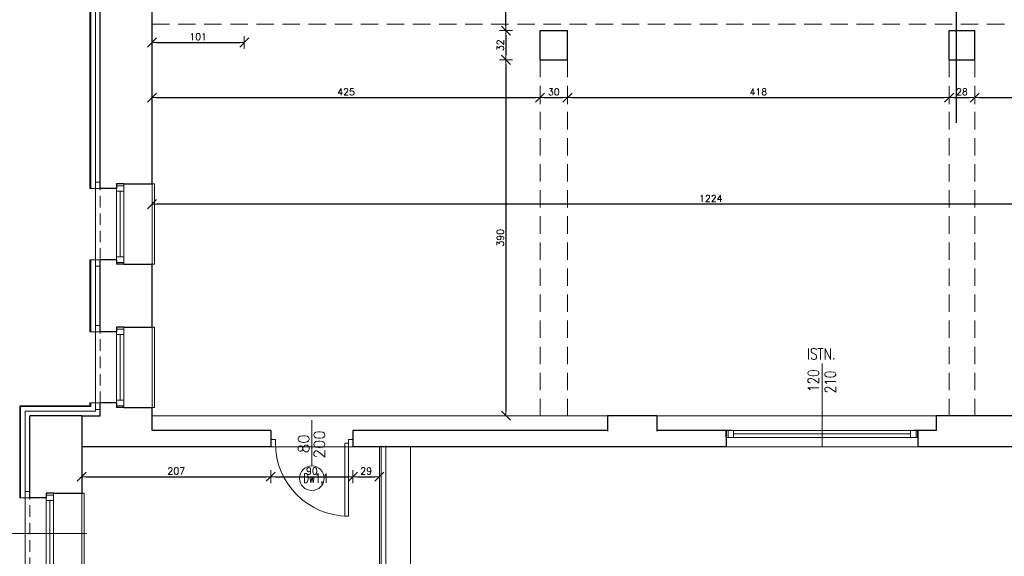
# Model space of a CAD drawing. Header units: millimetres. Extents: x 15214 to 140083, y -437840 to -79279.
# Tile 569 of 656: x 71596 to 72675, y -198476 to -197888. Entities that reach past the tile are written whole.
import ezdxf

# ---------------------------------------------------------------- set-up
doc = ezdxf.new("R2010")
doc.units = ezdxf.units.MM
doc.linetypes.add('HIDDEN', pattern=[9.525, 6.35, -3.175])
doc.layers.get('0').update_dxf_attribs({"lineweight": 0})
for name, color, linetype, lineweight in [('! tynk', 21, 'Continuous', 0), ('0-osie-tx', 66, 'Continuous', 9), ('A_wymiary', 7, 'Continuous', 5), ('Istn-cienka', 4, 'Continuous', 9), ('Istn-drzwi', 1, 'Continuous', 13), ('Istn-okna', 6, 'Continuous', 13), ('Istn-sciany', 3, 'Continuous', 30), ('Istn-widok', 1, 'Continuous', 15), ('Ocieplenie', 4, 'ZIGZAG', 5), ('Opis', 8, 'Continuous', 13), ('Opis_drzwi', 9, 'Continuous', 15)]:
    doc.layers.add(name, color=color, linetype=linetype, lineweight=lineweight)
doc.layers.add('Powierzchnia', color=140, linetype='Continuous', lineweight=5, plot=False)
doc.styles.add('ARCHETYP', font='romans.shx', dxfattribs={"height": 15})
doc.styles.add('SIMPLEX', font='simplex.shx', dxfattribs={"width": 0.77})
doc.styles.add('TXT', font='simplex.shx')
doc.linetypes.add('ZIGZAG', pattern='A,0.00254,-5.08,[131,ltypeshp.shx,S=5.08,R=0,X=-5.08,Y=0],-10.16,[131,ltypeshp.shx,S=5.08,R=180,X=5.08,Y=0],-5.08', length=20.32254)
doc.dimstyles.new('DIM50', dxfattribs={"dimscale": 5, "dimtxt": 2, "dimasz": 1, "dimexe": 0, "dimexo": 0, "dimgap": 0.5, "dimtad": 1, "dimdec": 4, "dimrnd": 0.5, "dimdsep": 46, "dimtxsty": 'TXT', "dimblk": 'TICK1', "dimblk1": 'TICK1', "dimblk2": 'TICK1', "dimsah": 1, "dimcen": 0, "dimse1": 1, "dimse2": 1, "dimclrd": 1, "dimclre": 7, "dimclrt": 9, "dimadec": 0, "dimazin": 0, "dimtfac": 1, "dimtdec": 4, "dimtmove": 2, "dimatfit": 3, "dimldrblk": 'TICK1', "dimfxl": 1, "dimtolj": 1, "dimarcsym": 0})
doc.dimstyles.new('OL PB 100', dxfattribs={"dimscale": 4, "dimtxt": 2.5, "dimasz": 0.1, "dimexe": 10, "dimexo": 10, "dimgap": 0.5, "dimtad": 1, "dimdec": 1, "dimrnd": 0.5, "dimzin": 9, "dimdsep": 46, "dimtxsty": 'SIMPLEX', "dimblk": 'thick_MSz', "dimcen": 0.05, "dimdle": 8, "dimse1": 1, "dimse2": 1, "dimclrd": 256, "dimclre": 256, "dimclrt": 3, "dimadec": 1, "dimazin": 2, "dimtfac": 1, "dimtdec": 1, "dimtix": 1, "dimtofl": 0, "dimtmove": 2, "dimatfit": 3, "dimldrblk": 'thick_MSz', "dimfxl": 10, "dimfxlon": 1, "dimtolj": 1, "dimlwd": -1, "dimlwe": -1, "dimarcsym": 0})

# ---------------------------------------------------------------- blocks, each defined once
blk = doc.blocks.new('TICK1')
at = {"color": 2}
blk.add_line((-1, -1), (1, 1), dxfattribs=at)
at = {"color": 0}
for p, q in [((0, 0), (-1, 0)), ((0, -1.4), (0, 1.4))]:
    blk.add_line(p, q, dxfattribs=at)
blk = doc.blocks.new('*D215')
at = {"layer": '0-osie-tx', "color": 1, "lineweight": -2, "transparency": 16777216}
blk.add_line((71669.4, -198388.4), (71866.4, -198388.4), dxfattribs=at)
at = {"layer": 'DEFPOINTS', "color": 0, "transparency": 16777216}
for p in [(71664.4, -198355.6), (71871.4, -198355.6), (71871.4, -198388.4)]:
    blk.add_point(p, dxfattribs=at)
at = {"layer": '0-osie-tx', "color": 1, "lineweight": -2, "transparency": 16777216, "xscale": 5, "yscale": 5, "zscale": 5, "rotation": 180}
blk.add_blockref('TICK1', (71664.4, -198388.4), dxfattribs=at)
at = {"layer": '0-osie-tx', "color": 1, "lineweight": -2, "transparency": 16777216, "xscale": 5, "yscale": 5, "zscale": 5}
blk.add_blockref('TICK1', (71871.4, -198388.4), dxfattribs=at)
at = {"layer": '0-osie-tx', "color": 9, "transparency": 16777216, "insert": (71767.9, -198382.2), "char_height": 7.5, "attachment_point": 5, "style": 'TXT'}
blk.add_mtext('\\A1;207', dxfattribs=at)
blk = doc.blocks.new('*D216')
at = {"layer": '0-osie-tx', "color": 1, "lineweight": -2, "transparency": 16777216}
blk.add_line((71876.4, -198388.4), (71956.4, -198388.4), dxfattribs=at)
at = {"layer": 'DEFPOINTS', "color": 0, "transparency": 16777216}
for p in [(71871.4, -198355.6), (71961.4, -198355.6), (71961.4, -198388.4)]:
    blk.add_point(p, dxfattribs=at)
at = {"layer": '0-osie-tx', "color": 1, "lineweight": -2, "transparency": 16777216, "xscale": 5, "yscale": 5, "zscale": 5, "rotation": 180}
blk.add_blockref('TICK1', (71871.4, -198388.4), dxfattribs=at)
at = {"layer": '0-osie-tx', "color": 1, "lineweight": -2, "transparency": 16777216, "xscale": 5, "yscale": 5, "zscale": 5}
blk.add_blockref('TICK1', (71961.4, -198388.4), dxfattribs=at)
at = {"layer": '0-osie-tx', "color": 9, "transparency": 16777216, "insert": (71916.4, -198382.2), "char_height": 7.5, "attachment_point": 5, "style": 'TXT'}
blk.add_mtext('\\A1;90', dxfattribs=at)
blk = doc.blocks.new('*D217')
at = {"layer": '0-osie-tx', "color": 1, "lineweight": -2, "transparency": 16777216}
blk.add_line((71966.4, -198388.4), (71985.4, -198388.4), dxfattribs=at)
at = {"layer": 'DEFPOINTS', "color": 0, "transparency": 16777216}
for p in [(71961.4, -198355.6), (71990.4, -198355.6), (71990.4, -198388.4)]:
    blk.add_point(p, dxfattribs=at)
at = {"layer": '0-osie-tx', "color": 1, "lineweight": -2, "transparency": 16777216, "xscale": 5, "yscale": 5, "zscale": 5, "rotation": 180}
blk.add_blockref('TICK1', (71961.4, -198388.4), dxfattribs=at)
at = {"layer": '0-osie-tx', "color": 1, "lineweight": -2, "transparency": 16777216, "xscale": 5, "yscale": 5, "zscale": 5}
blk.add_blockref('TICK1', (71990.4, -198388.4), dxfattribs=at)
at = {"layer": '0-osie-tx', "color": 9, "transparency": 16777216, "insert": (71975.9, -198382.2), "char_height": 7.5, "attachment_point": 5, "style": 'TXT'}
blk.add_mtext('\\A1;29', dxfattribs=at)
blk = doc.blocks.new('*D222')
at = {"layer": '0-osie-tx', "color": 1, "lineweight": -2, "transparency": 16777216}
blk.add_line((72960.4, -198089.8), (71746.4, -198089.8), dxfattribs=at)
at = {"layer": 'DEFPOINTS', "color": 0, "transparency": 16777216}
for p in [(71741.4, -198089.8), (71741.4, -198187.6), (72965.4, -198187.6)]:
    blk.add_point(p, dxfattribs=at)
at = {"layer": '0-osie-tx', "color": 1, "lineweight": -2, "transparency": 16777216, "xscale": 5, "yscale": 5, "zscale": 5, "rotation": 180}
blk.add_blockref('TICK1', (71741.4, -198089.8), dxfattribs=at)
at = {"layer": '0-osie-tx', "color": 1, "lineweight": -2, "transparency": 16777216, "xscale": 5, "yscale": 5, "zscale": 5}
blk.add_blockref('TICK1', (72965.4, -198089.8), dxfattribs=at)
at = {"layer": '0-osie-tx', "color": 9, "transparency": 16777216, "insert": (72353.4, -198083.5), "char_height": 7.5, "attachment_point": 5, "style": 'TXT'}
blk.add_mtext('\\A1;1224', dxfattribs=at)
blk = doc.blocks.new('*D223')
at = {"layer": '0-osie-tx', "color": 1, "lineweight": -2, "transparency": 16777216}
blk.add_line((71746.4, -197973), (72161.4, -197973), dxfattribs=at)
at = {"layer": 'DEFPOINTS', "color": 0, "transparency": 16777216}
for p in [(72166.4, -197931.6), (71741.4, -197951.6), (72166.4, -197973)]:
    blk.add_point(p, dxfattribs=at)
at = {"layer": '0-osie-tx', "color": 1, "lineweight": -2, "transparency": 16777216, "xscale": 5, "yscale": 5, "zscale": 5, "rotation": 180}
blk.add_blockref('TICK1', (71741.4, -197973), dxfattribs=at)
at = {"layer": '0-osie-tx', "color": 1, "lineweight": -2, "transparency": 16777216, "xscale": 5, "yscale": 5, "zscale": 5}
blk.add_blockref('TICK1', (72166.4, -197973), dxfattribs=at)
at = {"layer": '0-osie-tx', "color": 9, "transparency": 16777216, "insert": (71953.9, -197966.7), "char_height": 7.5, "attachment_point": 5, "style": 'TXT'}
blk.add_mtext('\\A1;425', dxfattribs=at)
blk = doc.blocks.new('*D224')
at = {"layer": '0-osie-tx', "color": 1, "lineweight": -2, "transparency": 16777216}
blk.add_line((72171.4, -197973), (72191.4, -197973), dxfattribs=at)
at = {"layer": 'DEFPOINTS', "color": 0, "transparency": 16777216}
for p in [(72166.4, -197931.6), (72196.4, -197931.6), (72196.4, -197973)]:
    blk.add_point(p, dxfattribs=at)
at = {"layer": '0-osie-tx', "color": 1, "lineweight": -2, "transparency": 16777216, "xscale": 5, "yscale": 5, "zscale": 5, "rotation": 180}
blk.add_blockref('TICK1', (72166.4, -197973), dxfattribs=at)
at = {"layer": '0-osie-tx', "color": 1, "lineweight": -2, "transparency": 16777216, "xscale": 5, "yscale": 5, "zscale": 5}
blk.add_blockref('TICK1', (72196.4, -197973), dxfattribs=at)
at = {"layer": '0-osie-tx', "color": 9, "transparency": 16777216, "insert": (72181.4, -197966.7), "char_height": 7.5, "attachment_point": 5, "style": 'TXT'}
blk.add_mtext('\\A1;30', dxfattribs=at)
blk = doc.blocks.new('*D225')
at = {"layer": '0-osie-tx', "color": 1, "lineweight": -2, "transparency": 16777216}
blk.add_line((72201.4, -197973), (72609.4, -197973), dxfattribs=at)
at = {"layer": 'DEFPOINTS', "color": 0, "transparency": 16777216}
for p in [(72196.4, -197931.6), (72614.4, -197931.6), (72614.4, -197973)]:
    blk.add_point(p, dxfattribs=at)
at = {"layer": '0-osie-tx', "color": 1, "lineweight": -2, "transparency": 16777216, "xscale": 5, "yscale": 5, "zscale": 5, "rotation": 180}
blk.add_blockref('TICK1', (72196.4, -197973), dxfattribs=at)
at = {"layer": '0-osie-tx', "color": 1, "lineweight": -2, "transparency": 16777216, "xscale": 5, "yscale": 5, "zscale": 5}
blk.add_blockref('TICK1', (72614.4, -197973), dxfattribs=at)
at = {"layer": '0-osie-tx', "color": 9, "transparency": 16777216, "insert": (72405.4, -197966.7), "char_height": 7.5, "attachment_point": 5, "style": 'TXT'}
blk.add_mtext('\\A1;418', dxfattribs=at)
blk = doc.blocks.new('*D226')
at = {"layer": '0-osie-tx', "color": 1, "lineweight": -2, "transparency": 16777216}
blk.add_line((72619.4, -197973), (72637.4, -197973), dxfattribs=at)
at = {"layer": 'DEFPOINTS', "color": 0, "transparency": 16777216}
for p in [(72614.4, -197931.6), (72642.4, -197931.6), (72642.4, -197973)]:
    blk.add_point(p, dxfattribs=at)
at = {"layer": '0-osie-tx', "color": 1, "lineweight": -2, "transparency": 16777216, "xscale": 5, "yscale": 5, "zscale": 5, "rotation": 180}
blk.add_blockref('TICK1', (72614.4, -197973), dxfattribs=at)
at = {"layer": '0-osie-tx', "color": 1, "lineweight": -2, "transparency": 16777216, "xscale": 5, "yscale": 5, "zscale": 5}
blk.add_blockref('TICK1', (72642.4, -197973), dxfattribs=at)
at = {"layer": '0-osie-tx', "color": 9, "transparency": 16777216, "insert": (72628.4, -197966.7), "char_height": 7.5, "attachment_point": 5, "style": 'TXT'}
blk.add_mtext('\\A1;28', dxfattribs=at)
blk = doc.blocks.new('*D227')
at = {"layer": '0-osie-tx', "color": 1, "lineweight": -2, "transparency": 16777216}
blk.add_line((72647.4, -197973), (72960.4, -197973), dxfattribs=at)
at = {"layer": 'DEFPOINTS', "color": 0, "transparency": 16777216}
for p in [(72642.4, -197931.6), (72965.4, -197931.6), (72965.4, -197973)]:
    blk.add_point(p, dxfattribs=at)
at = {"layer": '0-osie-tx', "color": 1, "lineweight": -2, "transparency": 16777216, "xscale": 5, "yscale": 5, "zscale": 5, "rotation": 180}
blk.add_blockref('TICK1', (72642.4, -197973), dxfattribs=at)
at = {"layer": '0-osie-tx', "color": 1, "lineweight": -2, "transparency": 16777216, "xscale": 5, "yscale": 5, "zscale": 5}
blk.add_blockref('TICK1', (72965.4, -197973), dxfattribs=at)
at = {"layer": '0-osie-tx', "color": 9, "transparency": 16777216, "insert": (72803.9, -197966.7), "char_height": 7.5, "attachment_point": 5, "style": 'TXT'}
blk.add_mtext('\\A1;323', dxfattribs=at)
blk = doc.blocks.new('*D228')
at = {"layer": '0-osie-tx', "color": 1, "lineweight": -2, "transparency": 16777216}
blk.add_line((72129, -197894.6), (72129, -197586.6), dxfattribs=at)
at = {"layer": 'DEFPOINTS', "color": 0, "transparency": 16777216}
for p in [(72129, -197581.6), (72166.4, -197581.6), (72166.4, -197899.6)]:
    blk.add_point(p, dxfattribs=at)
at = {"layer": '0-osie-tx', "color": 1, "lineweight": -2, "transparency": 16777216, "xscale": 5, "yscale": 5, "zscale": 5}
for p, rotation in [((72129, -197581.6), 90), ((72129, -197899.6), 270)]:
    blk.add_blockref('TICK1', p, dxfattribs=dict(at, rotation=rotation))
at = {"layer": '0-osie-tx', "color": 9, "transparency": 16777216, "insert": (72122.8, -197740.6), "char_height": 7.5, "attachment_point": 5, "rotation": 90, "style": 'TXT'}
blk.add_mtext('\\A1;318', dxfattribs=at)
blk = doc.blocks.new('*D229')
at = {"layer": '0-osie-tx', "color": 1, "lineweight": -2, "transparency": 16777216}
blk.add_line((72129, -197904.6), (72129, -197926.6), dxfattribs=at)
at = {"layer": 'DEFPOINTS', "color": 0, "transparency": 16777216}
for p in [(72166.4, -197899.6), (72129, -197931.6), (72166.4, -197931.6)]:
    blk.add_point(p, dxfattribs=at)
at = {"layer": '0-osie-tx', "color": 1, "lineweight": -2, "transparency": 16777216, "xscale": 5, "yscale": 5, "zscale": 5}
for p, rotation in [((72129, -197899.6), 90), ((72129, -197931.6), 270)]:
    blk.add_blockref('TICK1', p, dxfattribs=dict(at, rotation=rotation))
at = {"layer": '0-osie-tx', "color": 9, "transparency": 16777216, "insert": (72122.8, -197915.6), "char_height": 7.5, "attachment_point": 5, "rotation": 90, "style": 'TXT'}
blk.add_mtext('\\A1;32', dxfattribs=at)
blk = doc.blocks.new('*D220')
at = {"layer": '0-osie-tx', "color": 1, "lineweight": -2, "transparency": 16777216}
blk.add_line((72129, -197936.6), (72129, -198316.6), dxfattribs=at)
at = {"layer": 'DEFPOINTS', "color": 0, "transparency": 16777216}
for p in [(72166.4, -197931.6), (72129, -198321.6), (72166.4, -198321.6)]:
    blk.add_point(p, dxfattribs=at)
at = {"layer": '0-osie-tx', "color": 1, "lineweight": -2, "transparency": 16777216, "xscale": 5, "yscale": 5, "zscale": 5}
for p, rotation in [((72129, -197931.6), 90), ((72129, -198321.6), 270)]:
    blk.add_blockref('TICK1', p, dxfattribs=dict(at, rotation=rotation))
at = {"layer": '0-osie-tx', "color": 9, "transparency": 16777216, "insert": (72122.8, -198126.6), "char_height": 7.5, "attachment_point": 5, "rotation": 90, "style": 'TXT'}
blk.add_mtext('\\A1;390', dxfattribs=at)
blk = doc.blocks.new('okno 6')
at = {"layer": 'Istn-cienka', "linetype": 'HIDDEN', "ltscale": 2}
for points in [[(57876.7, -199038.6), (57876.7, -199126.6)], [(57819.7, -199121.6), (57819.7, -199043.6)]]:
    blk.add_lwpolyline(points, dxfattribs=at)
at = {"layer": 'Istn-okna'}
for points in [[(57837.7, -199038.6), (57837.7, -199126.6)], [(57845.7, -199038.6), (57845.7, -199126.6)], [(57841.7, -199046.6), (57841.7, -199118.6)]]:
    blk.add_lwpolyline(points, dxfattribs=at)
for points in [[(57837.7, -199040.6), (57837.7, -199046.6), (57845.7, -199046.6), (57845.7, -199040.6)], [(57837.7, -199118.6), (57837.7, -199124.6), (57845.7, -199124.6), (57845.7, -199118.6)]]:
    blk.add_lwpolyline(points, close=True, dxfattribs=at)
at = {"layer": 'Istn-sciany'}
for points in [[(57837.7, -199038.6), (57837.7, -199043.6)], [(57845.7, -199038.6), (57837.7, -199038.6)], [(57845.7, -199038.6), (57876.7, -199038.6)], [(57837.7, -199043.6), (57819.7, -199043.6)], [(57837.7, -199121.6), (57819.7, -199121.6)], [(57837.7, -199121.6), (57837.7, -199126.6)], [(57845.7, -199126.6), (57837.7, -199126.6)], [(57845.7, -199126.6), (57876.7, -199126.6)]]:
    blk.add_lwpolyline(points, dxfattribs=at)
at = {"layer": 'Istn-widok'}
for points in [[(57814.7, -199128.6), (57814.7, -199036.6)], [(57819.7, -199036.6), (57814.7, -199036.6)], [(57876.7, -199038.6), (57879.2, -199038.6)], [(57879.2, -199038.6), (57879.2, -199126.6)], [(57876.7, -199126.6), (57879.2, -199126.6)], [(57819.7, -199128.6), (57814.7, -199128.6)]]:
    blk.add_lwpolyline(points, dxfattribs=at)
blk = doc.blocks.new('*D184')
at = {"layer": '0-osie-tx', "color": 1, "lineweight": -2, "transparency": 16777216}
blk.add_line((71746.4, -197912.6), (71837.4, -197912.6), dxfattribs=at)
at = {"layer": 'DEFPOINTS', "color": 0, "transparency": 16777216}
for p in [(71741.4, -197882.6), (71842.4, -197882.6), (71842.4, -197912.6)]:
    blk.add_point(p, dxfattribs=at)
at = {"layer": '0-osie-tx', "color": 1, "lineweight": -2, "transparency": 16777216, "xscale": 5, "yscale": 5, "zscale": 5, "rotation": 180}
blk.add_blockref('TICK1', (71741.4, -197912.6), dxfattribs=at)
at = {"layer": '0-osie-tx', "color": 1, "lineweight": -2, "transparency": 16777216, "xscale": 5, "yscale": 5, "zscale": 5}
blk.add_blockref('TICK1', (71842.4, -197912.6), dxfattribs=at)
at = {"layer": '0-osie-tx', "color": 9, "transparency": 16777216, "insert": (71791.9, -197906.3), "char_height": 7.5, "attachment_point": 5, "style": 'TXT'}
blk.add_mtext('\\A1;101', dxfattribs=at)
blk = doc.blocks.new('thick_MSz')
for p, q in [((-10, 0), (10, 0)), ((0, 15), (0, -15))]:
    blk.add_line(p, q)
at = {"const_width": 2, "elevation": 2}
blk.add_lwpolyline([(-7.1, -7.1), (7.1, 7.1)], dxfattribs=at)
blk = doc.blocks.new('*D1011')
at = {"layer": 'A_wymiary', "transparency": 16777216}
blk.add_line((71134.4, -199588.2), (71134.4, -197514), dxfattribs=at)
at = {"layer": 'DEFPOINTS', "color": 0, "transparency": 16777216}
for p in [(71134.4, -197513.6), (71673.4, -197513.6), (71950.4, -199588.6)]:
    blk.add_point(p, dxfattribs=at)
at = {"layer": 'A_wymiary', "transparency": 16777216, "xscale": 0.4, "yscale": 0.4, "zscale": 0.4}
for p, rotation in [((71134.4, -197513.6), 90), ((71134.4, -199588.6), 270)]:
    blk.add_blockref('thick_MSz', p, dxfattribs=dict(at, rotation=rotation))
at = {"layer": 'A_wymiary', "color": 3, "transparency": 16777216, "insert": (71127.4, -198551.1), "char_height": 10, "attachment_point": 5, "rotation": 90, "style": 'SIMPLEX'}
blk.add_mtext('\\A1;2075', dxfattribs=at)
blk = doc.blocks.new('*D1032')
at = {"layer": 'A_wymiary', "transparency": 16777216}
blk.add_line((71164.4, -198411.2), (71164.4, -198311), dxfattribs=at)
at = {"layer": 'DEFPOINTS', "color": 0, "transparency": 16777216}
for p in [(71164.4, -198310.6), (71596.4, -198310.6), (71596.4, -198411.6)]:
    blk.add_point(p, dxfattribs=at)
at = {"layer": 'A_wymiary', "transparency": 16777216, "xscale": 0.4, "yscale": 0.4, "zscale": 0.4}
for p, rotation in [((71164.4, -198310.6), 90), ((71164.4, -198411.6), 270)]:
    blk.add_blockref('thick_MSz', p, dxfattribs=dict(at, rotation=rotation))
at = {"layer": 'A_wymiary', "color": 3, "transparency": 16777216, "insert": (71157.4, -198361.1), "char_height": 10, "attachment_point": 5, "rotation": 90, "style": 'SIMPLEX'}
blk.add_mtext('\\A1;101', dxfattribs=at)
blk = doc.blocks.new('*D1033')
at = {"layer": 'A_wymiary', "transparency": 16777216}
for p, q in [((71164.4, -198307.2), (71164.4, -198306.8)), ((71164.4, -198311), (71164.4, -198311.4))]:
    blk.add_line(p, q, dxfattribs=at)
at = {"layer": 'DEFPOINTS', "color": 0, "transparency": 16777216}
for p in [(71164.4, -198307.6), (71673.4, -198307.6), (71596.4, -198310.6)]:
    blk.add_point(p, dxfattribs=at)
at = {"layer": 'A_wymiary', "transparency": 16777216, "xscale": 0.4, "yscale": 0.4, "zscale": 0.4}
for p, rotation in [((71164.4, -198307.6), 270), ((71164.4, -198310.6), 90)]:
    blk.add_blockref('thick_MSz', p, dxfattribs=dict(at, rotation=rotation))
at = {"layer": 'A_wymiary', "color": 3, "transparency": 16777216, "insert": (71157.4, -198309.1), "char_height": 10, "attachment_point": 5, "rotation": 90, "style": 'SIMPLEX'}
blk.add_mtext('\\A1;3', dxfattribs=at)
blk = doc.blocks.new('*D1034')
at = {"layer": 'A_wymiary', "transparency": 16777216}
blk.add_line((71164.4, -198307.2), (71164.4, -198230), dxfattribs=at)
at = {"layer": 'DEFPOINTS', "color": 0, "transparency": 16777216}
for p in [(71164.4, -198229.6), (71673.4, -198229.6), (71673.4, -198307.6)]:
    blk.add_point(p, dxfattribs=at)
at = {"layer": 'A_wymiary', "transparency": 16777216, "xscale": 0.4, "yscale": 0.4, "zscale": 0.4}
for p, rotation in [((71164.4, -198229.6), 90), ((71164.4, -198307.6), 270)]:
    blk.add_blockref('thick_MSz', p, dxfattribs=dict(at, rotation=rotation))
at = {"layer": 'A_wymiary', "color": 3, "transparency": 16777216, "insert": (71157.4, -198268.6), "char_height": 10, "attachment_point": 5, "rotation": 90, "style": 'SIMPLEX'}
blk.add_mtext('\\A1;78', dxfattribs=at)
blk = doc.blocks.new('*D1035')
at = {"layer": 'A_wymiary', "transparency": 16777216}
blk.add_line((71164.4, -198229.2), (71164.4, -198151), dxfattribs=at)
at = {"layer": 'DEFPOINTS', "color": 0, "transparency": 16777216}
for p in [(71164.4, -198150.6), (71673.4, -198150.6), (71673.4, -198229.6)]:
    blk.add_point(p, dxfattribs=at)
at = {"layer": 'A_wymiary', "transparency": 16777216, "xscale": 0.4, "yscale": 0.4, "zscale": 0.4}
for p, rotation in [((71164.4, -198150.6), 90), ((71164.4, -198229.6), 270)]:
    blk.add_blockref('thick_MSz', p, dxfattribs=dict(at, rotation=rotation))
at = {"layer": 'A_wymiary', "color": 3, "transparency": 16777216, "insert": (71157.4, -198190.1), "char_height": 10, "attachment_point": 5, "rotation": 90, "style": 'SIMPLEX'}
blk.add_mtext('\\A1;79', dxfattribs=at)
blk = doc.blocks.new('*D1036')
at = {"layer": 'A_wymiary', "transparency": 16777216}
blk.add_line((71164.4, -198150.2), (71164.4, -198073), dxfattribs=at)
at = {"layer": 'DEFPOINTS', "color": 0, "transparency": 16777216}
for p in [(71164.4, -198072.6), (71673.4, -198072.6), (71673.4, -198150.6)]:
    blk.add_point(p, dxfattribs=at)
at = {"layer": 'A_wymiary', "transparency": 16777216, "xscale": 0.4, "yscale": 0.4, "zscale": 0.4}
for p, rotation in [((71164.4, -198072.6), 90), ((71164.4, -198150.6), 270)]:
    blk.add_blockref('thick_MSz', p, dxfattribs=dict(at, rotation=rotation))
at = {"layer": 'A_wymiary', "color": 3, "transparency": 16777216, "insert": (71157.4, -198111.6), "char_height": 10, "attachment_point": 5, "rotation": 90, "style": 'SIMPLEX'}
blk.add_mtext('\\A1;78', dxfattribs=at)
blk = doc.blocks.new('*D1037')
at = {"layer": 'A_wymiary', "transparency": 16777216}
blk.add_line((71164.4, -198072.2), (71164.4, -197514), dxfattribs=at)
at = {"layer": 'DEFPOINTS', "color": 0, "transparency": 16777216}
for p in [(71164.4, -197513.6), (71673.4, -197513.6), (71673.4, -198072.6)]:
    blk.add_point(p, dxfattribs=at)
at = {"layer": 'A_wymiary', "transparency": 16777216, "xscale": 0.4, "yscale": 0.4, "zscale": 0.4}
for p, rotation in [((71164.4, -197513.6), 90), ((71164.4, -198072.6), 270)]:
    blk.add_blockref('thick_MSz', p, dxfattribs=dict(at, rotation=rotation))
at = {"layer": 'A_wymiary', "color": 3, "transparency": 16777216, "insert": (71157.4, -197793.1), "char_height": 10, "attachment_point": 5, "rotation": 90, "style": 'SIMPLEX'}
blk.add_mtext('\\A1;559', dxfattribs=at)
blk = doc.blocks.new('*D1039')
at = {"layer": 'A_wymiary', "transparency": 16777216}
blk.add_line((71194.4, -197582), (71194.4, -198337.2), dxfattribs=at)
at = {"layer": 'DEFPOINTS', "color": 0, "transparency": 16777216}
for p in [(71741.4, -197581.6), (71194.4, -198337.6), (71741.4, -198337.6)]:
    blk.add_point(p, dxfattribs=at)
at = {"layer": 'A_wymiary', "transparency": 16777216, "xscale": 0.4, "yscale": 0.4, "zscale": 0.4}
for p, rotation in [((71194.4, -197581.6), 90), ((71194.4, -198337.6), 270)]:
    blk.add_blockref('thick_MSz', p, dxfattribs=dict(at, rotation=rotation))
at = {"layer": 'A_wymiary', "color": 3, "transparency": 16777216, "insert": (71187.4, -197959.6), "char_height": 10, "attachment_point": 5, "rotation": 90, "style": 'SIMPLEX'}
blk.add_mtext('\\A1;756', dxfattribs=at)
blk = doc.blocks.new('*D1040')
at = {"layer": 'A_wymiary', "transparency": 16777216}
blk.add_line((71194.4, -198338), (71194.4, -198355.2), dxfattribs=at)
at = {"layer": 'DEFPOINTS', "color": 0, "transparency": 16777216}
for p in [(71741.4, -198337.6), (71194.4, -198355.6), (71741.4, -198355.6)]:
    blk.add_point(p, dxfattribs=at)
at = {"layer": 'A_wymiary', "transparency": 16777216, "xscale": 0.4, "yscale": 0.4, "zscale": 0.4}
for p, rotation in [((71194.4, -198337.6), 90), ((71194.4, -198355.6), 270)]:
    blk.add_blockref('thick_MSz', p, dxfattribs=dict(at, rotation=rotation))
at = {"layer": 'A_wymiary', "color": 3, "transparency": 16777216, "insert": (71187.4, -198346.6), "char_height": 10, "attachment_point": 5, "rotation": 90, "style": 'SIMPLEX'}
blk.add_mtext('\\A1;18', dxfattribs=at)
blk = doc.blocks.new('*D1041')
at = {"layer": 'A_wymiary', "transparency": 16777216}
blk.add_line((71194.4, -198356), (71194.4, -199143.2), dxfattribs=at)
at = {"layer": 'DEFPOINTS', "color": 0, "transparency": 16777216}
for p in [(71741.4, -198355.6), (71194.4, -199143.6), (71664.4, -199143.6)]:
    blk.add_point(p, dxfattribs=at)
at = {"layer": 'A_wymiary', "transparency": 16777216, "xscale": 0.4, "yscale": 0.4, "zscale": 0.4}
for p, rotation in [((71194.4, -198355.6), 90), ((71194.4, -199143.6), 270)]:
    blk.add_blockref('thick_MSz', p, dxfattribs=dict(at, rotation=rotation))
at = {"layer": 'A_wymiary', "color": 3, "transparency": 16777216, "insert": (71187.4, -198749.6), "char_height": 10, "attachment_point": 5, "rotation": 90, "style": 'SIMPLEX'}
blk.add_mtext('\\A1;788', dxfattribs=at)

msp = doc.modelspace()

# ---------------------------------------------------------------- linework, layer by layer
at = {"layer": '! tynk'}
for points in [[(71673.42327, -198072.5883), (71673.42327, -197513.5883), (71871.42327, -197513.5883)], [(71674.42327, -198072.5883), (71674.42327, -197514.5883), (71871.42327, -197514.5883)], [(71684.42327, -198072.5883), (71673.42327, -198072.5883)], [(71684.42327, -198150.5883), (71673.42327, -198150.5883)], [(71673.42327, -198229.5883), (71673.42327, -198150.5883)], [(71674.42327, -198229.5883), (71674.42327, -198150.5883)], [(71684.42327, -198229.5883), (71673.42327, -198229.5883)], [(71596.42327, -198411.5883), (71596.42327, -198310.5883), (71673.42327, -198310.5883), (71673.42327, -198307.5883)], [(71597.42327, -198411.5883), (71597.42327, -198311.5883), (71674.42327, -198311.5883), (71674.42327, -198307.5883)], [(71684.42327, -198307.5883), (71673.42327, -198307.5883)], [(71607.42327, -198411.5883), (71596.42327, -198411.5883)]]:
    msp.add_lwpolyline(points, dxfattribs=at)
at = {"layer": 'Istn-drzwi'}
msp.add_lwpolyline([(71916.42327, -198326.5883), (71916.42327, -198376.5883)], dxfattribs=at)
for points in [[(71876.42327, -198347.5883), (71871.42327, -198347.5883), (71871.42327, -198355.5883), (71876.42327, -198355.5883)], [(71956.42327, -198347.5883), (71961.42327, -198347.5883), (71961.42327, -198355.5883), (71956.42327, -198355.5883)], [(71952.42327, -198431.5883), (71952.42327, -198351.5883), (71956.42327, -198351.5883), (71956.42327, -198431.5883)]]:
    msp.add_lwpolyline(points, close=True, dxfattribs=at)
msp.add_arc((71956.42327, -198351.5883), 80, 180.00000004, 270.00000004, dxfattribs=at)
at = {"layer": 'Istn-okna'}
for points in [[(72580.23748, -198337.5883), (72370.23748, -198337.5883)], [(72580.23748, -198345.5883), (72370.23748, -198345.5883)], [(72572.23748, -198341.5883), (72378.23748, -198341.5883)]]:
    msp.add_lwpolyline(points, dxfattribs=at)
for points in [[(72378.23748, -198337.5883), (72372.23748, -198337.5883), (72372.23748, -198345.5883), (72378.23748, -198345.5883)], [(72578.23748, -198337.5883), (72572.23748, -198337.5883), (72572.23748, -198345.5883), (72578.23748, -198345.5883)]]:
    msp.add_lwpolyline(points, close=True, dxfattribs=at)
at = {"layer": 'Istn-sciany'}
for p, q in [((71684.42327, -198072.5883), (71684.42327, -197524.5883)), ((71684.42327, -198229.5883), (71684.42327, -198150.5883)), ((71684.42327, -198321.5883), (71684.42327, -198307.5883)), ((72294.23748, -198321.5883), (72240.23748, -198321.5883)), ((72683.23748, -198321.5883), (72600.23748, -198321.5883)), ((71871.42327, -198337.5883), (71871.42327, -198355.5883)), ((72240.23748, -198337.5883), (71961.42327, -198337.5883)), ((71961.42327, -198337.5883), (71961.42327, -198355.5883)), ((72370.23748, -198337.5883), (72294.23748, -198337.5883)), ((72600.23748, -198337.5883), (72580.23748, -198337.5883)), ((71871.42327, -198355.5883), (71664.42327, -198355.5883)), ((72370.23748, -198355.5883), (71961.42327, -198355.5883)), ((72683.23748, -198355.5883), (72580.23748, -198355.5883))]:
    msp.add_line(p, q, dxfattribs=at)
for points in [[(71741.42327, -198067.5883), (71741.42327, -197581.5883), (71866.42327, -197581.5883)], [(72622.42327, -198000.5883), (72622.42327, -197581.5883)], [(72166.42327, -197899.5883), (72196.42327, -197899.5883)], [(72166.42327, -197931.5883), (72166.42327, -197899.5883)], [(72196.42327, -197931.5883), (72196.42327, -197899.5883)], [(72614.42327, -197899.5883), (72642.42327, -197899.5883)], [(72614.42327, -197931.5883), (72614.42327, -197899.5883)], [(72642.42327, -197931.5883), (72642.42327, -197899.5883)], [(72166.42327, -197931.5883), (72196.42327, -197931.5883)], [(72614.42327, -197931.5883), (72642.42327, -197931.5883)], [(71741.42327, -198224.5883), (71741.42327, -198155.5883)], [(71741.42327, -198337.5883), (71741.42327, -198312.5883)], [(71664.42327, -198321.5883), (71607.42327, -198321.5883)], [(71607.42327, -198411.5883), (71607.42327, -198321.5883)], [(71664.42327, -198321.5883), (71664.42327, -198407.5883)], [(71664.42327, -198321.5883), (71684.42327, -198321.5883)], [(72240.23748, -198321.5883), (72240.23748, -198338.5883)], [(72294.23748, -198321.5883), (72294.23748, -198338.5883)], [(72600.23748, -198321.5883), (72600.23748, -198337.5883)], [(71871.42327, -198337.5883), (71741.42327, -198337.5883)], [(72370.23748, -198337.5883), (72370.23748, -198355.5883)], [(72375.23748, -198337.5883), (72370.23748, -198337.5883)], [(72370.23748, -198345.5883), (72370.23748, -198337.5883)], [(72580.23748, -198337.5883), (72575.23748, -198337.5883)], [(72580.23748, -198337.5883), (72580.23748, -198355.5883)], [(72580.23748, -198345.5883), (72580.23748, -198337.5883)]]:
    msp.add_lwpolyline(points, dxfattribs=at)
at = {"layer": 'Istn-widok', "linetype": 'HIDDEN', "ltscale": 3}
msp.add_line((72240.23748, -198321.5883), (71741.42327, -198321.5883), dxfattribs=at)
for points in [[(71741.42327, -197892.5883), (74393.42327, -197892.5883)], [(72166.42327, -197931.5883), (72166.42327, -198321.5883)], [(72196.42327, -197931.5883), (72196.42327, -198321.5883)], [(72614.42327, -197931.5883), (72614.42327, -198321.5883)], [(72642.42327, -197931.5883), (72642.42327, -198321.5883)], [(72294.23748, -198321.5883), (72600.23748, -198321.5883)], [(71990.42327, -198355.5883), (71990.42327, -198716.5883)]]:
    msp.add_lwpolyline(points, dxfattribs=at)
at = {"layer": 'Istn-widok'}
for points in [[(71992.42327, -198716.5883), (71992.42327, -198354.5883)], [(71997.42327, -198716.5883), (71997.42327, -198354.5883)], [(72024.42327, -198355.5883), (72024.42327, -198716.5883)], [(72370.23748, -198355.5883), (72580.23748, -198355.5883)]]:
    msp.add_lwpolyline(points, dxfattribs=at)
at = {"layer": 'Ocieplenie', "linetype": 'ZIGZAG', "ltscale": 0.75}
for points in [[(71679.42327, -198072.5883), (71679.42327, -197519.5883), (71871.42327, -197519.5883)], [(71679.42327, -198229.5883), (71679.42327, -198150.5883)], [(71602.42327, -198411.5883), (71602.42327, -198316.5883), (71679.42327, -198316.5883), (71679.42327, -198307.5883)]]:
    msp.add_lwpolyline(points, dxfattribs=at)
at = {"layer": 'Opis', "color": 8}
for points in [[(72475.23748, -198355.5883), (72475.23748, -198264.42913)], [(71669.42327, -198450.5883), (71563.2641, -198450.5883)]]:
    msp.add_lwpolyline(points, dxfattribs=at)
at = {"layer": 'Opis_drzwi'}
msp.add_circle((71916.42327, -198390.0883), 13.5, dxfattribs=at)
at = {"layer": 'Powierzchnia'}
for points in [[(72965.42327, -198321.5883), (71741.42327, -198321.5883), (71741.42327, -197581.5883), (72965.42327, -197581.5883)], [(71664.42327, -199143.5883), (71990.42327, -199143.5883), (71990.42327, -198355.5883), (71664.42327, -198355.5883)]]:
    msp.add_lwpolyline(points, close=True, dxfattribs=at)

# ---------------------------------------------------------------- block references
at = {"layer": '0-osie-tx'}
for p in [(13864.74163, 971), (13864.74163, 814), (13787.74163, 632)]:
    msp.add_blockref('okno 6', p, dxfattribs=at)

# ---------------------------------------------------------------- texts
at = {"layer": 'Istn-drzwi', "color": 8, "style": 'ARCHETYP'}
for s, p in [('80', (71913.42327, -198362.61111)), ('200', (71930.57041, -198368.39238))]:
    msp.add_text(s, height=12, rotation=89.99999996, dxfattribs=at).set_placement(p)
at = {"layer": 'Opis', "color": 8, "style": 'ARCHETYP', "width": 0.8}
msp.add_text('ISTN.', height=12, dxfattribs=at).set_placement((72458.83253, -198259.81376))
for s, p in [('120', (72471.77408, -198295.50466)), ('210', (72490.14246, -198296.93249))]:
    msp.add_text(s, height=12, rotation=90, dxfattribs=at).set_placement(p)
at = {"layer": 'Opis_drzwi', "style": 'ARCHETYP', "width": 0.7}
msp.add_text('Dw1,1', height=10, dxfattribs=at).set_placement((71907.00522, -198395.00998))

# ---------------------------------------------------------------- dimensions: what is measured, and where the dimension line sits
at = {"layer": '0-osie-tx'}
for base, p1, p2, picture, middle in [((72129.00733, -197581.5883), (72166.42327, -197899.5883), (72166.42327, -197581.5883), '*D228', (72122.75733, -197740.5883)), ((72129.00733, -197931.5883), (72166.42327, -197899.5883), (72166.42327, -197931.5883), '*D229', (72122.75733, -197915.5883)), ((72129.00733, -198321.5883), (72166.42327, -197931.5883), (72166.42327, -198321.5883), '*D220', (72122.75733, -198126.5883))]:
    dim = msp.add_linear_dim(base=base, p1=p1, p2=p2, angle=90, dimstyle='DIM50', override={"dimtxt": 1.5, "dimfxl": 0}, dxfattribs=at)
    dim.commit()
    dim.dimension.update_dxf_attribs({"geometry": picture, "text_midpoint": middle})
for base, p1, p2, picture, middle in [((71842.42327, -197912.55837), (71741.42327, -197882.5883), (71842.42327, -197882.5883), '*D184', (71791.92327, -197906.30837)), ((72166.42327, -197972.99427), (71741.42327, -197951.5883), (72166.42327, -197931.5883), '*D223', (71953.92327, -197966.74427)), ((72196.42327, -197972.99427), (72166.42327, -197931.5883), (72196.42327, -197931.5883), '*D224', (72181.42327, -197966.74427)), ((72614.42327, -197972.99427), (72196.42327, -197931.5883), (72614.42327, -197931.5883), '*D225', (72405.42327, -197966.74427)), ((72642.42327, -197972.99427), (72614.42327, -197931.5883), (72642.42327, -197931.5883), '*D226', (72628.42327, -197966.74427)), ((72965.42327, -197972.99427), (72642.42327, -197931.5883), (72965.42327, -197931.5883), '*D227', (72803.92327, -197966.74427)), ((71741.42327, -198089.77892), (72965.42327, -198187.5883), (71741.42327, -198187.5883), '*D222', (72353.42327, -198083.52892)), ((71871.42327, -198388.42419), (71664.42327, -198355.5883), (71871.42327, -198355.5883), '*D215', (71767.92327, -198382.17419)), ((71961.42327, -198388.42419), (71871.42327, -198355.5883), (71961.42327, -198355.5883), '*D216', (71916.42327, -198382.17419)), ((71990.42327, -198388.42419), (71961.42327, -198355.5883), (71990.42327, -198355.5883), '*D217', (71975.92327, -198382.17419))]:
    dim = msp.add_linear_dim(base=base, p1=p1, p2=p2, dimstyle='DIM50', override={"dimtxt": 1.5, "dimfxl": 0}, dxfattribs=at)
    dim.commit()
    dim.dimension.update_dxf_attribs({"geometry": picture, "text_midpoint": middle})
at = {"layer": 'A_wymiary'}
for base, p1, p2, picture, middle in [((71134.42327, -197513.5883), (71950.42327, -199588.5883), (71673.42327, -197513.5883), '*D1011', (71127.42327, -198551.0883)), ((71164.42327, -197513.5883), (71673.42327, -198072.5883), (71673.42327, -197513.5883), '*D1037', (71157.42327, -197793.0883)), ((71194.42327, -198337.5883), (71741.42327, -197581.5883), (71741.42327, -198337.5883), '*D1039', (71187.42327, -197959.5883)), ((71164.42327, -198072.5883), (71673.42327, -198150.5883), (71673.42327, -198072.5883), '*D1036', (71157.42327, -198111.5883)), ((71164.42327, -198150.5883), (71673.42327, -198229.5883), (71673.42327, -198150.5883), '*D1035', (71157.42327, -198190.0883)), ((71164.42327, -198229.5883), (71673.42327, -198307.5883), (71673.42327, -198229.5883), '*D1034', (71157.42327, -198268.5883)), ((71164.42327, -198307.5883), (71596.42327, -198310.5883), (71673.42327, -198307.5883), '*D1033', (71157.42327, -198309.0883)), ((71164.42327, -198310.5883), (71596.42327, -198411.5883), (71596.42327, -198310.5883), '*D1032', (71157.42327, -198361.0883)), ((71194.42327, -198355.5883), (71741.42327, -198337.5883), (71741.42327, -198355.5883), '*D1040', (71187.42327, -198346.5883)), ((71194.42327, -199143.5883), (71741.42327, -198355.5883), (71664.42327, -199143.5883), '*D1041', (71187.42327, -198749.5883))]:
    dim = msp.add_linear_dim(base=base, p1=p1, p2=p2, angle=90, dimstyle='OL PB 100', dxfattribs=at)
    dim.commit()
    dim.dimension.update_dxf_attribs({"geometry": picture, "text_midpoint": middle})

doc.saveas('drawing.dxf')
